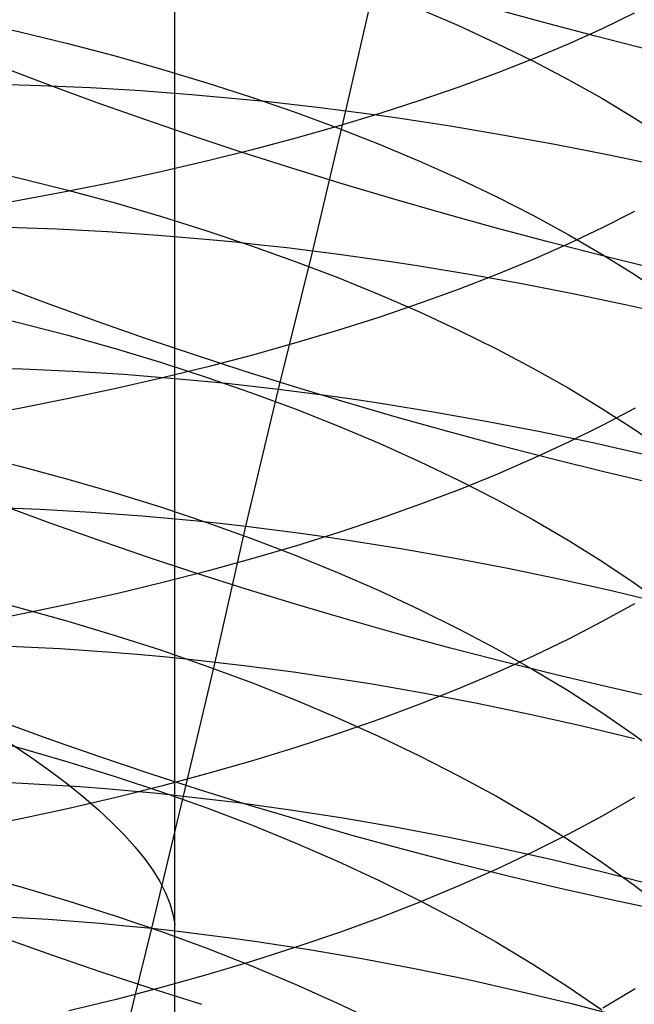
# Model space of a CAD drawing. Extents: x -383 to 1849, y -1185 to -529.
# Tile 746 of 870: x 1796.59 to 1802.19, y -1057.88 to -1048.92. Entities that reach past the tile are written whole.
import ezdxf

# ---------------------------------------------------------------- set-up
doc = ezdxf.new("R2010")
doc.units = 0
doc.layers.add('PREDEFINITO', color=7, linetype='CONTINUOUS')

msp = doc.modelspace()

# ---------------------------------------------------------------- linework, layer by layer
at = {"layer": 'PREDEFINITO'}
for p, q in [((1798.0058, -1057.1533, 419.688), (1798.0192, -1000.9619, 419.688)), ((1799.5643, -1049.7461, 509.4777), (1799.8579, -1048.4579, 508.8318)), ((1800.2328, -1048.8177, 645.7974), (1800.5888, -1048.9708, 646.0976)), ((1801.367, -1048.9433, 477.2675), (1800.8986, -1048.8149, 477.3394)), ((1802.1897, -1048.8582, 666.9294), (1801.8961, -1049, 667.292)), ((1796.151, -1048.9277, 642.7602), (1796.5949, -1049.0277, 642.9472)), ((1801.8381, -1049.0678, 477.2104), (1801.367, -1048.9433, 477.2675)), ((1796.5949, -1049.0277, 642.9472), (1797.0321, -1049.1342, 643.1462)), ((1800.5888, -1048.9708, 646.0976), (1800.9333, -1049.1289, 646.4075)), ((1801.8961, -1049, 667.292), (1801.5892, -1049.1382, 667.6454)), ((1797.0321, -1049.1342, 643.1462), (1797.4622, -1049.2471, 643.3571)), ((1800.9333, -1049.1289, 646.4075), (1801.266, -1049.2919, 646.727)), ((1802.3115, -1049.1884, 477.1682), (1801.8381, -1049.0678, 477.2104)), ((1801.5892, -1049.1382, 667.6454), (1801.2694, -1049.2727, 667.9893)), ((1797.4622, -1049.2471, 643.3571), (1797.8847, -1049.3662, 643.5797)), ((1801.2694, -1049.2727, 667.9893), (1800.9373, -1049.4033, 668.3234)), ((1801.266, -1049.2919, 646.727), (1801.5863, -1049.4597, 647.0558)), ((1796.8706, -1049.5154, 479.0736), (1796.45, -1049.3561, 479.2704)), ((1797.8847, -1049.3662, 643.5797), (1798.2991, -1049.4914, 643.8136)), ((1800.9373, -1049.4033, 668.3234), (1800.5934, -1049.5301, 668.6476)), ((1798.2991, -1049.4914, 643.8136), (1798.7049, -1049.6226, 644.0587)), ((1801.5863, -1049.4597, 647.0558), (1801.8938, -1049.632, 647.3937)), ((1796.3377, -1049.5023, 508.4051), (1796.7862, -1049.5149, 508.6008)), ((1796.7862, -1049.5149, 508.6008), (1797.2396, -1049.5348, 508.7829)), ((1797.2985, -1049.6722, 478.8901), (1796.8706, -1049.5154, 479.0736)), ((1797.2396, -1049.5348, 508.7829), (1797.6974, -1049.5621, 508.9511)), ((1797.6974, -1049.5621, 508.9511), (1798.1592, -1049.5968, 509.105)), ((1800.5934, -1049.5301, 668.6476), (1800.238, -1049.6528, 668.9615)), ((1797.7332, -1049.8261, 478.7201), (1797.2985, -1049.6722, 478.8901)), ((1798.1592, -1049.5968, 509.105), (1798.6245, -1049.639, 509.2443)), ((1798.6245, -1049.639, 509.2443), (1798.8584, -1049.6629, 509.3084)), ((1798.7049, -1049.6226, 644.0587), (1799.1018, -1049.7596, 644.3147)), ((1798.8584, -1049.6629, 509.3084), (1799.0931, -1049.6887, 509.3686)), ((1800.238, -1049.6528, 668.9615), (1799.8717, -1049.7715, 669.2648)), ((1801.8938, -1049.632, 647.3937), (1802.188, -1049.8089, 647.7404)), ((1799.0931, -1049.6887, 509.3686), (1799.3284, -1049.7165, 509.4251)), ((1799.1018, -1049.7596, 644.3147), (1799.4891, -1049.9023, 644.5813)), ((1799.2625, -1051.0201, 510.1466), (1799.5643, -1049.7461, 509.4777)), ((1799.3284, -1049.7165, 509.4251), (1799.5643, -1049.7461, 509.4777)), ((1799.5643, -1049.7461, 509.4777), (1799.8009, -1049.7776, 509.5264)), ((1798.1742, -1049.9771, 478.5637), (1797.7332, -1049.8261, 478.7201)), ((1799.8717, -1049.7715, 669.2648), (1799.4949, -1049.8859, 669.5574)), ((1799.8009, -1049.7776, 509.5264), (1800.0379, -1049.8111, 509.5711)), ((1800.0379, -1049.8111, 509.5711), (1800.2754, -1049.8464, 509.612)), ((1800.2754, -1049.8464, 509.612), (1800.5133, -1049.8836, 509.6491)), ((1802.188, -1049.8089, 647.7404), (1802.4683, -1049.9901, 648.0956)), ((1799.4949, -1049.8859, 669.5574), (1799.1082, -1049.996, 669.839)), ((1799.4891, -1049.9023, 644.5813), (1799.8664, -1050.0506, 644.8584)), ((1800.5133, -1049.8836, 509.6491), (1800.99, -1049.9634, 509.7117)), ((1798.6209, -1050.1249, 478.4211), (1798.1742, -1049.9771, 478.5637)), ((1799.1082, -1049.996, 669.839), (1798.712, -1050.1017, 670.1093)), ((1800.99, -1049.9634, 509.7117), (1801.4675, -1050.0503, 509.7591)), ((1798.712, -1050.1017, 670.1093), (1798.3067, -1050.203, 670.3681)), ((1799.8664, -1050.0506, 644.8584), (1800.2333, -1050.2044, 645.1456)), ((1801.4675, -1050.0503, 509.7591), (1801.9453, -1050.1441, 509.7914)), ((1798.3067, -1050.203, 670.3681), (1797.8928, -1050.2996, 670.6152)), ((1799.0729, -1050.2694, 478.2924), (1798.6209, -1050.1249, 478.4211)), ((1800.2333, -1050.2044, 645.1456), (1800.5892, -1050.3634, 645.4427)), ((1801.9453, -1050.1441, 509.7914), (1802.4229, -1050.2448, 509.8088)), ((1796.1512, -1050.2541, 642.1079), (1796.5951, -1050.3578, 642.2928)), ((1797.8928, -1050.2996, 670.6152), (1797.4709, -1050.3915, 670.8502)), ((1799.5297, -1050.4105, 478.1778), (1799.0729, -1050.2694, 478.2924)), ((1796.5951, -1050.3578, 642.2928), (1797.0324, -1050.4682, 642.4897)), ((1797.4709, -1050.3915, 670.8502), (1797.0414, -1050.4786, 671.0729)), ((1800.5892, -1050.3634, 645.4427), (1800.9337, -1050.5277, 645.7496)), ((1797.0414, -1050.4786, 671.0729), (1796.6047, -1050.5608, 671.2831)), ((1797.0324, -1050.4682, 642.4897), (1797.4625, -1050.5852, 642.6983)), ((1799.9908, -1050.5479, 478.0773), (1799.5297, -1050.4105, 478.1778)), ((1796.6047, -1050.5608, 671.2831), (1796.1613, -1050.638, 671.4805)), ((1800.4556, -1050.6816, 477.9913), (1799.9908, -1050.5479, 478.0773)), ((1800.9337, -1050.5277, 645.7496), (1801.2664, -1050.697, 646.0659)), ((1797.4625, -1050.5852, 642.6983), (1797.885, -1050.7087, 642.9184)), ((1797.885, -1050.7087, 642.9184), (1798.2995, -1050.8385, 643.1497)), ((1800.9237, -1050.8113, 477.9197), (1800.4556, -1050.6816, 477.9913)), ((1801.2664, -1050.697, 646.0659), (1801.5866, -1050.8712, 646.3914)), ((1802.1906, -1050.6638, 666.2714), (1801.897, -1050.8128, 666.6312)), ((1796.48, -1050.8051, 509.2775), (1796.9342, -1050.8216, 509.458)), ((1796.9342, -1050.8216, 509.458), (1797.3928, -1050.8458, 509.6247)), ((1798.2995, -1050.8385, 643.1497), (1798.7053, -1050.9745, 643.3921)), ((1801.3946, -1050.9369, 477.8629), (1800.9237, -1050.8113, 477.9197)), ((1801.897, -1050.8128, 666.6312), (1801.5901, -1050.958, 666.9818)), ((1797.3928, -1050.8458, 509.6247), (1797.8554, -1050.8777, 509.7772)), ((1797.8554, -1050.8777, 509.7772), (1798.3215, -1050.9173, 509.9153)), ((1798.3215, -1050.9173, 509.9153), (1798.5557, -1050.9401, 509.9788)), ((1801.5866, -1050.8712, 646.3914), (1801.8941, -1051.0502, 646.7258)), ((1798.5557, -1050.9401, 509.9788), (1798.7907, -1050.9648, 510.0385)), ((1798.7053, -1050.9745, 643.3921), (1799.1022, -1051.1165, 643.6453)), ((1798.7907, -1050.9648, 510.0385), (1799.0263, -1050.9915, 510.0945)), ((1799.0263, -1050.9915, 510.0945), (1799.2625, -1051.0201, 510.1466)), ((1801.5901, -1050.958, 666.9818), (1801.2703, -1051.0992, 667.323)), ((1801.8678, -1051.0583, 477.8208), (1801.3946, -1050.9369, 477.8629)), ((1798.9496, -1052.2802, 510.8368), (1799.2625, -1051.0201, 510.1466)), ((1799.2625, -1051.0201, 510.1466), (1799.4993, -1051.0508, 510.1948)), ((1799.4993, -1051.0508, 510.1948), (1799.7365, -1051.0834, 510.2392)), ((1799.7365, -1051.0834, 510.2392), (1799.9743, -1051.1179, 510.2797)), ((1801.2703, -1051.0992, 667.323), (1800.9382, -1051.2365, 667.6545)), ((1802.3427, -1051.1752, 477.7937), (1801.8678, -1051.0583, 477.8208)), ((1801.8941, -1051.0502, 646.7258), (1802.1882, -1051.2339, 647.069)), ((1799.1022, -1051.1165, 643.6453), (1799.4895, -1051.2645, 643.909)), ((1799.9743, -1051.1179, 510.2797), (1800.2123, -1051.1544, 510.3165)), ((1800.2123, -1051.1544, 510.3165), (1800.6894, -1051.233, 510.3785)), ((1799.4895, -1051.2645, 643.909), (1799.8668, -1051.4182, 644.183)), ((1800.9382, -1051.2365, 667.6545), (1800.5942, -1051.3697, 667.9761)), ((1800.6894, -1051.233, 510.3785), (1801.1671, -1051.3191, 510.4254)), ((1802.1882, -1051.2339, 647.069), (1802.4685, -1051.4222, 647.4207)), ((1796.8639, -1051.5064, 479.5829), (1796.436, -1051.3461, 479.7655)), ((1800.5942, -1051.3697, 667.9761), (1800.2388, -1051.4987, 668.2875)), ((1801.1671, -1051.3191, 510.4254), (1801.6452, -1051.4123, 510.4575)), ((1799.8668, -1051.4182, 644.183), (1800.2337, -1051.5776, 644.4672)), ((1801.6452, -1051.4123, 510.4575), (1802.1229, -1051.5126, 510.4747)), ((1797.2987, -1051.6637, 479.4138), (1796.8639, -1051.5064, 479.5829)), ((1800.2388, -1051.4987, 668.2875), (1799.8725, -1051.6234, 668.5885)), ((1802.1229, -1051.5126, 510.4747), (1802.6, -1051.6198, 510.4773)), ((1796.152, -1051.5677, 641.4278), (1796.5959, -1051.6751, 641.6105)), ((1799.8725, -1051.6234, 668.5885), (1799.4957, -1051.7436, 668.8789)), ((1800.2337, -1051.5776, 644.4672), (1800.5896, -1051.7425, 644.7611)), ((1796.5959, -1051.6751, 641.6105), (1797.0331, -1051.7894, 641.8052)), ((1797.7397, -1051.8178, 479.2581), (1797.2987, -1051.6637, 479.4138)), ((1797.0331, -1051.7894, 641.8052), (1797.4632, -1051.9105, 642.0114)), ((1798.1866, -1051.9685, 479.116), (1797.7397, -1051.8178, 479.2581)), ((1799.4957, -1051.7436, 668.8789), (1799.109, -1051.8593, 669.1583)), ((1800.5896, -1051.7425, 644.7611), (1800.9341, -1051.9128, 645.0647)), ((1797.4632, -1051.9105, 642.0114), (1797.8857, -1052.0384, 642.2291)), ((1799.109, -1051.8593, 669.1583), (1798.7127, -1051.9704, 669.4265)), ((1800.9341, -1051.9128, 645.0647), (1801.2667, -1052.0884, 645.3776)), ((1798.6388, -1052.1157, 478.9878), (1798.1866, -1051.9685, 479.116)), ((1798.7127, -1051.9704, 669.4265), (1798.3074, -1052.0768, 669.6833)), ((1796.1647, -1052.0812, 509.9766), (1796.6194, -1052.0944, 510.1553)), ((1796.6194, -1052.0944, 510.1553), (1797.0784, -1052.1155, 510.3203)), ((1797.8857, -1052.0384, 642.2291), (1798.3001, -1052.1727, 642.4578)), ((1798.3074, -1052.0768, 669.6833), (1797.8935, -1052.1783, 669.9285)), ((1801.2667, -1052.0884, 645.3776), (1801.5869, -1052.2691, 645.6997)), ((1797.0784, -1052.1155, 510.3203), (1797.5414, -1052.1445, 510.4713)), ((1797.8935, -1052.1783, 669.9285), (1797.4716, -1052.2748, 670.1616)), ((1797.5414, -1052.1445, 510.4713), (1798.0078, -1052.1816, 510.6079)), ((1798.0078, -1052.1816, 510.6079), (1798.2422, -1052.2032, 510.6707)), ((1798.3001, -1052.1727, 642.4578), (1798.706, -1052.3135, 642.6975)), ((1799.0958, -1052.2591, 478.8735), (1798.6388, -1052.1157, 478.9878)), ((1798.2422, -1052.2032, 510.6707), (1798.4774, -1052.2268, 510.7298)), ((1798.4774, -1052.2268, 510.7298), (1798.7132, -1052.2524, 510.7852)), ((1798.7132, -1052.2524, 510.7852), (1798.9496, -1052.2802, 510.8368)), ((1799.5572, -1052.3987, 478.7733), (1799.0958, -1052.2591, 478.8735)), ((1801.5869, -1052.2691, 645.6997), (1801.8943, -1052.4547, 646.0306)), ((1797.4716, -1052.2748, 670.1616), (1797.042, -1052.3664, 670.3826)), ((1798.6534, -1053.5279, 511.5548), (1798.9496, -1052.2802, 510.8368)), ((1798.706, -1052.3135, 642.6975), (1799.1028, -1052.4606, 642.9479)), ((1798.9496, -1052.2802, 510.8368), (1799.1865, -1052.3099, 510.8845)), ((1799.1865, -1052.3099, 510.8845), (1799.424, -1052.3417, 510.9284)), ((1799.424, -1052.3417, 510.9284), (1799.6619, -1052.3755, 510.9685)), ((1796.6053, -1052.4527, 670.5912), (1796.1619, -1052.5339, 670.7871)), ((1797.042, -1052.3664, 670.3826), (1796.6053, -1052.4527, 670.5912)), ((1800.0223, -1052.5343, 478.6873), (1799.5572, -1052.3987, 478.7733)), ((1799.6619, -1052.3755, 510.9685), (1799.9001, -1052.4114, 511.0048)), ((1799.9001, -1052.4114, 511.0048), (1800.3775, -1052.4889, 511.0662)), ((1802.1968, -1052.4523, 665.5701), (1801.9031, -1052.6085, 665.9271)), ((1799.1028, -1052.4606, 642.9479), (1799.49, -1052.6137, 643.2087)), ((1800.4908, -1052.6656, 478.6158), (1800.0223, -1052.5343, 478.6873)), ((1800.3775, -1052.4889, 511.0662), (1800.8556, -1052.5741, 511.1126)), ((1801.8943, -1052.4547, 646.0306), (1802.1883, -1052.6453, 646.3702)), ((1799.49, -1052.6137, 643.2087), (1799.8673, -1052.7729, 643.4797)), ((1800.8556, -1052.5741, 511.1126), (1801.3339, -1052.6668, 511.1442)), ((1801.9031, -1052.6085, 665.9271), (1801.5961, -1052.7607, 666.275)), ((1800.962, -1052.7926, 478.5588), (1800.4908, -1052.6656, 478.6158)), ((1801.3339, -1052.6668, 511.1442), (1801.8119, -1052.7668, 511.1611)), ((1802.1883, -1052.6453, 646.3702), (1802.4685, -1052.8405, 646.7182)), ((1799.8673, -1052.7729, 643.4797), (1800.2342, -1052.9379, 643.7606)), ((1801.4356, -1052.915, 478.5165), (1800.962, -1052.7926, 478.5588)), ((1801.5961, -1052.7607, 666.275), (1801.2763, -1052.9088, 666.6136)), ((1801.8119, -1052.7668, 511.1611), (1802.2892, -1052.874, 511.1636)), ((1796.1512, -1052.8687, 640.7236), (1796.595, -1052.9797, 640.9042)), ((1796.595, -1052.9797, 640.9042), (1797.0323, -1053.0979, 641.0966)), ((1800.2342, -1052.9379, 643.7606), (1800.59, -1053.1087, 644.0513)), ((1801.2763, -1052.9088, 666.6136), (1800.9441, -1053.0528, 666.9427)), ((1801.911, -1053.0327, 478.4891), (1801.4356, -1052.915, 478.5165)), ((1800.9441, -1053.0528, 666.9427), (1800.6, -1053.1925, 667.2619)), ((1802.3876, -1053.1455, 478.4766), (1801.911, -1053.0327, 478.4891)), ((1797.0323, -1053.0979, 641.0966), (1797.4623, -1053.2231, 641.3004)), ((1800.59, -1053.1087, 644.0513), (1800.9345, -1053.285, 644.3515)), ((1797.4623, -1053.2231, 641.3004), (1797.8848, -1053.3552, 641.5155)), ((1800.6, -1053.1925, 667.2619), (1800.2445, -1053.3277, 667.571)), ((1796.8631, -1053.4955, 480.1236), (1796.4298, -1053.3354, 480.2916)), ((1800.2445, -1053.3277, 667.571), (1799.8781, -1053.4585, 667.8699)), ((1800.9345, -1053.285, 644.3515), (1801.267, -1053.4667, 644.661)), ((1796.3207, -1053.3538, 510.8821), (1796.7803, -1053.3721, 511.0451)), ((1796.7803, -1053.3721, 511.0451), (1797.2439, -1053.3985, 511.1941)), ((1797.2439, -1053.3985, 511.1941), (1797.7108, -1053.4332, 511.329)), ((1797.7108, -1053.4332, 511.329), (1797.9455, -1053.4537, 511.391)), ((1797.8848, -1053.3552, 641.5155), (1798.2992, -1053.4941, 641.7416)), ((1797.3027, -1053.6522, 479.969), (1796.8631, -1053.4955, 480.1236)), ((1797.9455, -1053.4537, 511.391), (1798.1808, -1053.4763, 511.4493)), ((1798.1808, -1053.4763, 511.4493), (1798.4168, -1053.501, 511.504)), ((1798.2992, -1053.4941, 641.7416), (1798.7051, -1053.6396, 641.9785)), ((1798.374, -1054.7639, 512.2992), (1798.6534, -1053.5279, 511.5548)), ((1798.4168, -1053.501, 511.504), (1798.6534, -1053.5279, 511.5548)), ((1798.6534, -1053.5279, 511.5548), (1798.8905, -1053.5568, 511.6019)), ((1799.8781, -1053.4585, 667.8699), (1799.5011, -1053.5846, 668.1582)), ((1801.267, -1053.4667, 644.661), (1801.5872, -1053.6538, 644.9795)), ((1798.8905, -1053.5568, 511.6019), (1799.1281, -1053.5879, 511.6452)), ((1799.5011, -1053.5846, 668.1582), (1799.1142, -1053.706, 668.4356)), ((1799.1281, -1053.5879, 511.6452), (1799.3661, -1053.621, 511.6848)), ((1797.7483, -1053.8052, 479.828), (1797.3027, -1053.6522, 479.969)), ((1798.7051, -1053.6396, 641.9785), (1799.1019, -1053.7915, 642.2259)), ((1799.1142, -1053.706, 668.4356), (1798.7177, -1053.8225, 668.702)), ((1799.3661, -1053.621, 511.6848), (1799.6045, -1053.6562, 511.7206)), ((1799.6045, -1053.6562, 511.7206), (1800.0821, -1053.7327, 511.781)), ((1801.5872, -1053.6538, 644.9795), (1801.8945, -1053.846, 645.3068)), ((1799.1019, -1053.7915, 642.2259), (1799.4892, -1053.9498, 642.4836)), ((1800.0821, -1053.7327, 511.781), (1800.5603, -1053.8171, 511.8266)), ((1798.1993, -1053.9544, 479.7008), (1797.7483, -1053.8052, 479.828)), ((1798.7177, -1053.8225, 668.702), (1798.3122, -1053.9341, 668.9571)), ((1800.5603, -1053.8171, 511.8266), (1801.0387, -1053.9094, 511.8577)), ((1801.8945, -1053.846, 645.3068), (1802.1885, -1054.0432, 645.6426)), ((1798.3122, -1053.9341, 668.9571), (1797.8981, -1054.0406, 669.2006)), ((1798.6551, -1054.0997, 479.5874), (1798.1993, -1053.9544, 479.7008)), ((1799.4892, -1053.9498, 642.4836), (1799.8665, -1054.1143, 642.7514)), ((1801.0387, -1053.9094, 511.8577), (1801.5168, -1054.0092, 511.8742)), ((1797.8981, -1054.0406, 669.2006), (1797.476, -1054.1419, 669.4322)), ((1801.5168, -1054.0092, 511.8742), (1801.9941, -1054.1164, 511.8764)), ((1802.1885, -1054.0432, 645.6426), (1802.4687, -1054.2454, 645.9867)), ((1796.1511, -1054.1556, 639.9929), (1796.595, -1054.2701, 640.1714)), ((1797.476, -1054.1419, 669.4322), (1797.0462, -1054.238, 669.6518)), ((1799.1154, -1054.2408, 479.4881), (1798.6551, -1054.0997, 479.5874)), ((1799.8665, -1054.1143, 642.7514), (1800.2334, -1054.2848, 643.029)), ((1801.9941, -1054.1164, 511.8764), (1802.47, -1054.2308, 511.8644)), ((1797.0462, -1054.238, 669.6518), (1796.6092, -1054.3286, 669.859)), ((1799.5795, -1054.3776, 479.4029), (1799.1154, -1054.2408, 479.4881)), ((1802.1904, -1054.2333, 664.8528), (1801.8968, -1054.3964, 665.2064)), ((1796.6092, -1054.3286, 669.859), (1796.1656, -1054.4137, 670.0536)), ((1796.595, -1054.2701, 640.1714), (1797.0322, -1054.392, 640.3614)), ((1800.2334, -1054.2848, 643.029), (1800.5893, -1054.4612, 643.3162)), ((1797.0322, -1054.392, 640.3614), (1797.4623, -1054.5212, 640.5628)), ((1800.0471, -1054.5099, 479.3321), (1799.5795, -1054.3776, 479.4029)), ((1801.8968, -1054.3964, 665.2064), (1801.5899, -1054.5554, 665.551)), ((1800.5175, -1054.6376, 479.2757), (1800.0471, -1054.5099, 479.3321)), ((1800.5893, -1054.4612, 643.3162), (1800.9338, -1054.6434, 643.6128)), ((1797.4623, -1054.5212, 640.5628), (1797.8847, -1054.6575, 640.7752)), ((1801.5899, -1054.5554, 665.551), (1801.2701, -1054.7101, 665.8863)), ((1796.4978, -1054.6184, 511.7932), (1796.9623, -1054.6418, 511.9411)), ((1796.9623, -1054.6418, 511.9411), (1797.4301, -1054.6738, 512.075)), ((1797.4301, -1054.6738, 512.075), (1797.6651, -1054.6931, 512.1366)), ((1797.6651, -1054.6931, 512.1366), (1797.9008, -1054.7145, 512.1945)), ((1797.8847, -1054.6575, 640.7752), (1798.2991, -1054.8008, 640.9986)), ((1800.9904, -1054.7605, 479.234), (1800.5175, -1054.6376, 479.2757)), ((1800.9338, -1054.6434, 643.6128), (1801.2664, -1054.8312, 643.9185)), ((1797.9008, -1054.7145, 512.1945), (1798.1371, -1054.7381, 512.2487)), ((1798.0859, -1055.9838, 513.0653), (1798.374, -1054.7639, 512.2992)), ((1798.1371, -1054.7381, 512.2487), (1798.374, -1054.7639, 512.2992)), ((1798.374, -1054.7639, 512.2992), (1798.6114, -1054.7918, 512.346)), ((1801.2701, -1054.7101, 665.8863), (1800.938, -1054.8604, 666.2121)), ((1801.4651, -1054.8784, 479.2071), (1800.9904, -1054.7605, 479.234)), ((1798.2991, -1054.8008, 640.9986), (1798.705, -1054.9509, 641.2325)), ((1798.6114, -1054.7918, 512.346), (1798.8492, -1054.822, 512.389)), ((1798.8492, -1054.822, 512.389), (1799.0874, -1054.8543, 512.4282)), ((1799.0874, -1054.8543, 512.4282), (1799.326, -1054.8888, 512.4638)), ((1800.938, -1054.8604, 666.2121), (1800.594, -1055.0062, 666.5282)), ((1801.2664, -1054.8312, 643.9185), (1801.5867, -1055.0244, 644.2331)), ((1798.705, -1054.9509, 641.2325), (1799.1018, -1055.1076, 641.4769)), ((1799.326, -1054.8888, 512.4638), (1799.8038, -1054.9639, 512.5238)), ((1801.9413, -1054.9911, 479.1951), (1801.4651, -1054.8784, 479.2071)), ((1799.8038, -1054.9639, 512.5238), (1800.2821, -1055.0474, 512.5692)), ((1800.594, -1055.0062, 666.5282), (1800.2387, -1055.1474, 666.8342)), ((1800.2821, -1055.0474, 512.5692), (1800.7606, -1055.1388, 512.6)), ((1801.5867, -1055.0244, 644.2331), (1801.8941, -1055.223, 644.5564)), ((1802.4183, -1055.0985, 479.1981), (1801.9413, -1054.9911, 479.1951)), ((1799.1018, -1055.1076, 641.4769), (1799.4891, -1055.271, 641.7314)), ((1800.7606, -1055.1388, 512.6), (1801.2386, -1055.2382, 512.6165)), ((1800.2387, -1055.1474, 666.8342), (1799.8723, -1055.2839, 667.1301)), ((1801.8941, -1055.223, 644.5564), (1802.1882, -1055.4267, 644.8881)), ((1796.8784, -1055.4721, 480.7269), (1796.439, -1055.3125, 480.8803)), ((1799.4891, -1055.271, 641.7314), (1799.8664, -1055.4407, 641.9959)), ((1799.8723, -1055.2839, 667.1301), (1799.4956, -1055.4155, 667.4154)), ((1801.2386, -1055.2382, 512.6165), (1801.7156, -1055.3452, 512.6187)), ((1801.7156, -1055.3452, 512.6187), (1802.1913, -1055.4597, 512.6069)), ((1796.1511, -1055.4278, 639.2369), (1796.595, -1055.5458, 639.4131)), ((1797.3237, -1055.6277, 480.587), (1796.8784, -1055.4721, 480.7269)), ((1799.4956, -1055.4155, 667.4154), (1799.1088, -1055.5422, 667.69)), ((1799.8664, -1055.4407, 641.9959), (1800.2333, -1055.6166, 642.2701)), ((1802.1882, -1055.4267, 644.8881), (1802.4685, -1055.6355, 645.228)), ((1796.5244, -1055.5133, 426.6699), (1796.7049, -1055.6357, 426.2226)), ((1796.595, -1055.5458, 639.4131), (1797.0322, -1055.6715, 639.6007)), ((1799.1088, -1055.5422, 667.69), (1798.7125, -1055.6638, 667.9536)), ((1796.7049, -1055.6357, 426.2226), (1796.874, -1055.7566, 425.7709)), ((1797.0322, -1055.6715, 639.6007), (1797.4623, -1055.8046, 639.7994)), ((1797.7745, -1055.7793, 480.4607), (1797.3237, -1055.6277, 480.587)), ((1798.7125, -1055.6638, 667.9536), (1798.3072, -1055.7802, 668.206)), ((1800.2333, -1055.6166, 642.2701), (1800.5892, -1055.7986, 642.5538)), ((1796.874, -1055.7566, 425.7709), (1797.0315, -1055.8759, 425.3151)), ((1796.2074, -1055.8477, 512.5648), (1796.6726, -1055.8684, 512.7111)), ((1797.4623, -1055.8046, 639.7994), (1797.8848, -1055.9451, 640.0091)), ((1798.2302, -1055.9267, 480.3482), (1797.7745, -1055.7793, 480.4607)), ((1798.3072, -1055.7802, 668.206), (1797.8934, -1055.8914, 668.4469)), ((1800.5892, -1055.7986, 642.5538), (1800.9338, -1055.9865, 642.8467)), ((1796.6726, -1055.8684, 512.7111), (1797.141, -1055.898, 512.8436)), ((1797.0315, -1055.8759, 425.3151), (1797.1775, -1055.9936, 424.8556)), ((1797.141, -1055.898, 512.8436), (1797.3763, -1055.9161, 512.9044)), ((1797.3763, -1055.9161, 512.9044), (1797.6122, -1055.9364, 512.9617)), ((1797.8934, -1055.8914, 668.4469), (1797.4714, -1055.9971, 668.676)), ((1797.6122, -1055.9364, 512.9617), (1797.8488, -1055.959, 513.0153)), ((1797.8848, -1055.9451, 640.0091), (1798.2992, -1056.0928, 640.2296)), ((1798.6903, -1056.0697, 480.2496), (1798.2302, -1055.9267, 480.3482)), ((1797.4714, -1055.9971, 668.676), (1797.0418, -1056.0973, 668.8932)), ((1797.1775, -1055.9936, 424.8556), (1797.3117, -1056.1096, 424.393)), ((1797.7987, -1057.1882, 513.8548), (1798.0859, -1055.9838, 513.0653)), ((1797.8488, -1055.959, 513.0153), (1798.0859, -1055.9838, 513.0653)), ((1798.0859, -1055.9838, 513.0653), (1798.3235, -1056.011, 513.1115)), ((1798.3235, -1056.011, 513.1115), (1798.5615, -1056.0403, 513.154)), ((1800.9338, -1055.9865, 642.8467), (1801.2664, -1056.1803, 643.1487)), ((1802.1902, -1055.9961, 664.0912), (1801.8965, -1056.1662, 664.4415)), ((1797.0418, -1056.0973, 668.8932), (1796.6051, -1056.1919, 669.0982)), ((1797.3117, -1056.1096, 424.393), (1797.4341, -1056.2237, 423.9277)), ((1798.2992, -1056.0928, 640.2296), (1798.705, -1056.2475, 640.4605)), ((1798.5615, -1056.0403, 513.154), (1798.7999, -1056.0719, 513.1928)), ((1799.1544, -1056.2081, 480.1651), (1798.6903, -1056.0697, 480.2496)), ((1798.7999, -1056.0719, 513.1928), (1799.0386, -1056.1057, 513.2279)), ((1799.0386, -1056.1057, 513.2279), (1799.5166, -1056.1798, 513.2872)), ((1796.6051, -1056.1919, 669.0982), (1796.1618, -1056.2807, 669.2907)), ((1799.622, -1056.3418, 480.0948), (1799.1544, -1056.2081, 480.1651)), ((1799.5166, -1056.1798, 513.2872), (1799.9952, -1056.2623, 513.3321)), ((1801.2664, -1056.1803, 643.1487), (1801.5867, -1056.3797, 643.4594)), ((1801.8965, -1056.1662, 664.4415), (1801.5896, -1056.3319, 664.7829)), ((1797.4341, -1056.2237, 423.9277), (1797.5447, -1056.3358, 423.46)), ((1798.705, -1056.2475, 640.4605), (1799.1018, -1056.4091, 640.7018)), ((1799.9952, -1056.2623, 513.3321), (1800.4737, -1056.3532, 513.3625)), ((1797.5447, -1056.3358, 423.46), (1797.6434, -1056.4459, 422.9904)), ((1800.0924, -1056.4705, 480.0389), (1799.622, -1056.3418, 480.0948)), ((1800.4737, -1056.3532, 513.3625), (1800.9518, -1056.4523, 513.3787)), ((1801.5896, -1056.3319, 664.7829), (1801.2699, -1056.4932, 665.1151)), ((1801.5867, -1056.3797, 643.4594), (1801.8941, -1056.5845, 643.7787)), ((1797.6434, -1056.4459, 422.9904), (1797.7303, -1056.5539, 422.5195)), ((1799.1018, -1056.4091, 640.7018), (1799.4891, -1056.5774, 640.953)), ((1800.5653, -1056.5942, 479.9974), (1800.0924, -1056.4705, 480.0389)), ((1800.9518, -1056.4523, 513.3787), (1801.4288, -1056.5592, 513.3809)), ((1797.7303, -1056.5539, 422.5195), (1797.8054, -1056.6597, 422.0475)), ((1801.2699, -1056.4932, 665.1151), (1800.9378, -1056.6499, 665.4379)), ((1801.4288, -1056.5592, 513.3809), (1801.9044, -1056.6739, 513.369)), ((1797.8054, -1056.6597, 422.0475), (1797.8687, -1056.7632, 421.575)), ((1799.4891, -1056.5774, 640.953), (1799.8665, -1056.7523, 641.2141)), ((1801.0402, -1056.7127, 479.9706), (1800.5653, -1056.5942, 479.9974)), ((1800.9378, -1056.6499, 665.4379), (1800.5938, -1056.8019, 665.751)), ((1801.8941, -1056.5845, 643.7787), (1802.1882, -1056.7947, 644.1063)), ((1796.1511, -1056.6858, 638.4556), (1796.595, -1056.8072, 638.6294)), ((1799.8665, -1056.7523, 641.2141), (1800.2333, -1056.9336, 641.4848)), ((1801.5164, -1056.8257, 479.9586), (1801.0402, -1056.7127, 479.9706)), ((1801.9044, -1056.6739, 513.369), (1802.378, -1056.7962, 513.3434)), ((1796.595, -1056.8072, 638.6294), (1797.0322, -1056.9365, 638.8144)), ((1797.8687, -1056.7632, 421.575), (1797.9203, -1056.8644, 421.1024)), ((1800.5938, -1056.8019, 665.751), (1800.2384, -1056.9491, 666.0542)), ((1801.9936, -1056.9331, 479.9616), (1801.5164, -1056.8257, 479.9586)), ((1802.1882, -1056.7947, 644.1063), (1802.4685, -1057.0101, 644.4421)), ((1797.9203, -1056.8644, 421.1024), (1797.9603, -1056.9632, 420.6301)), ((1800.2333, -1056.9336, 641.4848), (1800.5893, -1057.1212, 641.7648)), ((1802.4713, -1057.0348, 479.9796), (1801.9936, -1056.9331, 479.9616)), ((1797.0322, -1056.9365, 638.8144), (1797.4623, -1057.0736, 639.0105)), ((1797.9603, -1056.9632, 420.6301), (1797.9888, -1057.0595, 420.1585)), ((1800.2384, -1056.9491, 666.0542), (1799.8721, -1057.0913, 666.3473)), ((1796.3842, -1057.0787, 513.5059), (1796.853, -1057.106, 513.6364)), ((1796.853, -1057.106, 513.6364), (1797.0885, -1057.1231, 513.6964)), ((1797.4623, -1057.0736, 639.0105), (1797.8848, -1057.2182, 639.2174)), ((1797.9888, -1057.0595, 420.1585), (1798.0058, -1057.1533, 419.688)), ((1799.8721, -1057.0913, 666.3473), (1799.4954, -1057.2286, 666.63)), ((1797.0885, -1057.1231, 513.6964), (1797.3247, -1057.1425, 513.7528)), ((1797.3247, -1057.1425, 513.7528), (1797.5614, -1057.1642, 513.8056)), ((1797.5031, -1058.3765, 514.6649), (1797.7987, -1057.1882, 513.8548)), ((1797.5614, -1057.1642, 513.8056), (1797.7987, -1057.1882, 513.8548)), ((1797.7987, -1057.1882, 513.8548), (1798.0364, -1057.2146, 513.9003)), ((1798.0024, -1071.2035, 419.688), (1798.0058, -1057.1533, 419.688)), ((1800.5893, -1057.1212, 641.7648), (1800.9338, -1057.3149, 642.054)), ((1796.8877, -1057.4332, 481.3785), (1796.4434, -1057.275, 481.5177)), ((1797.8848, -1057.2182, 639.2174), (1798.2992, -1057.3702, 639.4349)), ((1798.0364, -1057.2146, 513.9003), (1798.2746, -1057.2432, 513.9421)), ((1798.2746, -1057.2432, 513.9421), (1798.5131, -1057.2742, 513.9803)), ((1798.5131, -1057.2742, 513.9803), (1798.7519, -1057.3074, 514.0149)), ((1799.4954, -1057.2286, 666.63), (1799.1086, -1057.3606, 666.902)), ((1798.2992, -1057.3702, 639.4349), (1798.705, -1057.5294, 639.6628)), ((1799.1086, -1057.3606, 666.902), (1798.7124, -1057.4874, 667.1631)), ((1798.7519, -1057.3074, 514.0149), (1799.2302, -1057.3805, 514.0732)), ((1799.2302, -1057.3805, 514.0732), (1799.7089, -1057.4624, 514.1172)), ((1800.9338, -1057.3149, 642.054), (1801.2664, -1057.5145, 642.3521)), ((1797.3375, -1057.5871, 481.2529), (1796.8877, -1057.4332, 481.3785)), ((1799.7089, -1057.4624, 514.1172), (1800.1875, -1057.5529, 514.147)), ((1798.7124, -1057.4874, 667.1631), (1798.3071, -1057.6088, 667.4132)), ((1798.705, -1057.5294, 639.6628), (1799.1018, -1057.6957, 639.9007)), ((1800.1875, -1057.5529, 514.147), (1800.6656, -1057.6517, 514.1628)), ((1801.2664, -1057.5145, 642.3521), (1801.5867, -1057.72, 642.6588)), ((1797.7922, -1057.7365, 481.1409), (1797.3375, -1057.5871, 481.2529)), ((1798.3071, -1057.6088, 667.4132), (1797.8932, -1057.7246, 667.6518)), ((1797.8932, -1057.7246, 667.6518), (1797.4713, -1057.8348, 667.8788)), ((1798.2516, -1057.8813, 481.0428), (1797.7922, -1057.7365, 481.1409)), ((1799.1018, -1057.6957, 639.9007), (1799.4892, -1057.869, 640.1486)), ((1800.6656, -1057.6517, 514.1628), (1801.1427, -1057.7587, 514.1647)), ((1801.5867, -1057.72, 642.6588), (1801.8941, -1057.9312, 642.974)), ((1802.1974, -1057.739, 663.284), (1801.9037, -1057.9161, 663.6311)), ((1801.1427, -1057.7587, 514.1647), (1801.6182, -1057.8737, 514.1528)), ((1797.4713, -1057.8348, 667.8788), (1797.0417, -1057.9393, 668.094)), ((1799.4892, -1057.869, 640.1486), (1799.8665, -1058.049, 640.4062)), ((1801.6182, -1057.8737, 514.1528), (1802.0917, -1057.9965, 514.1273))]:
    msp.add_line(p, q, dxfattribs=at)

doc.saveas('drawing.dxf')
